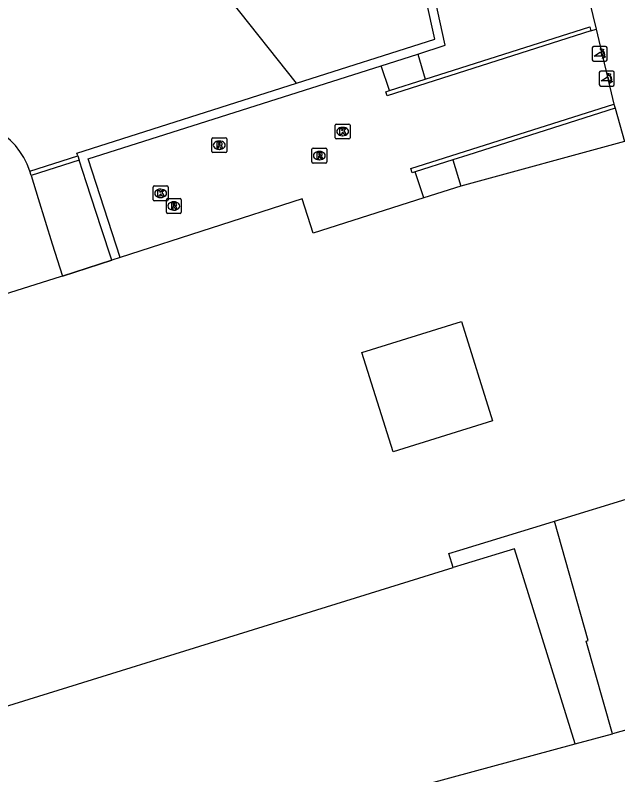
# Model space of a CAD drawing. Extents: x 161087 to 161922, y 382574 to 383873.
# Drawn here: x 161650.7 to 161691.3, y 382812.8 to 382864 of the extents above; entities that cross this region are included whole.
import ezdxf

# ---------------------------------------------------------------- set-up
doc = ezdxf.new("R2010")
doc.units = 0
for name, color, linetype in [('IMGEO_Dek', 7, 'Continuous'), ('IMGEO_Kolk', 7, 'Continuous'), ('IMGEO_Muur', 7, 'Continuous'), ('IMGEO_Pand', 7, 'Continuous'), ('IMGEO_Poller', 7, 'Continuous'), ('IMGEO_Rijbaan_lokaal_open', 7, 'Continuous'), ('IMGEO_Rioolput', 7, 'Continuous'), ('IMGEO_Voetpad_open', 7, 'Continuous'), ('IMGEO_Waterloop', 7, 'Continuous')]:
    doc.layers.add(name, color=color, linetype=linetype)

msp = doc.modelspace()

# ---------------------------------------------------------------- linework, layer by layer
at = {"layer": 'IMGEO_Dek'}
msp.add_lwpolyline([(161651.728, 382853.174), (161652.211, 382851.618), (161653.154, 382848.575), (161653.832, 382846.388), (161657.168, 382847.464), (161656.459, 382849.639), (161655.466, 382852.685), (161654.971, 382854.205)], close=True, dxfattribs=at)
at = {"layer": 'IMGEO_Kolk'}
for p, q in [((161672.221, 382855.708), (161672.221, 382856.56)), ((161672.296, 382856.634), (161673.148, 382856.634)), ((161673.222, 382856.56), (161673.222, 382855.708)), ((161672.709, 382856.414), (161672.734, 382856.414)), ((161673.148, 382855.634), (161672.296, 382855.634)), ((161672.732, 382855.854), (161672.707, 382855.854)), ((161660.029, 382852.472), (161660.881, 382852.472)), ((161659.954, 382851.546), (161659.954, 382852.398)), ((161660.442, 382852.252), (161660.467, 382852.252)), ((161660.955, 382852.398), (161660.955, 382851.546)), ((161660.881, 382851.472), (161660.029, 382851.472)), ((161660.465, 382851.692), (161660.44, 382851.692))]:
    msp.add_line(p, q, dxfattribs=at)
for points in [[(161672.221, 382855.708), (161672.221, 382856.56)], [(161672.296, 382856.634), (161673.148, 382856.634)], [(161673.222, 382856.56), (161673.222, 382855.708)], [(161672.542, 382856.334), (161672.665, 382856.334), (161672.665, 382856.183), (161672.795, 382856.334), (161672.959, 382856.334), (161672.813, 382856.183), (161672.966, 382855.934), (161672.814, 382855.934), (161672.729, 382856.098), (161672.665, 382856.031), (161672.665, 382855.934), (161672.542, 382855.934), (161672.542, 382856.334)], [(161673.148, 382855.634), (161672.296, 382855.634)], [(161660.029, 382852.472), (161660.881, 382852.472)], [(161659.954, 382851.546), (161659.954, 382852.398)], [(161660.275, 382852.172), (161660.398, 382852.172), (161660.398, 382852.021), (161660.528, 382852.172), (161660.692, 382852.172), (161660.546, 382852.021), (161660.699, 382851.772), (161660.547, 382851.772), (161660.462, 382851.936), (161660.398, 382851.869), (161660.398, 382851.772), (161660.275, 382851.772), (161660.275, 382852.172)], [(161660.955, 382852.398), (161660.955, 382851.546)], [(161660.881, 382851.472), (161660.029, 382851.472)]]:
    msp.add_lwpolyline(points, dxfattribs=at)
for centre, start, end in [((161672.298, 382856.558), 91.552, 178.448), ((161672.298, 382856.558), 91.552, 178.448), ((161673.146, 382856.558), 1.552, 88.448), ((161673.146, 382856.558), 1.552, 88.448), ((161672.298, 382855.71), 181.552, 268.448), ((161672.298, 382855.71), 181.552, 268.448), ((161673.146, 382855.71), 271.552, 358.448), ((161673.146, 382855.71), 271.552, 358.448), ((161660.031, 382852.396), 91.552, 178.448), ((161660.031, 382852.396), 91.552, 178.448), ((161660.879, 382852.396), 1.552, 88.448), ((161660.879, 382852.396), 1.552, 88.448), ((161660.031, 382851.548), 181.552, 268.448), ((161660.031, 382851.548), 181.552, 268.448), ((161660.879, 382851.548), 271.552, 358.448), ((161660.879, 382851.548), 271.552, 358.448)]:
    msp.add_arc(centre, 0.0765, start, end, dxfattribs=at)
for centre, major_axis, ratio, start_param, end_param in [((161672.708, 382856.134), (-0.387, 0.002), 0.722429, 4.712389, 7.853982), ((161672.733, 382856.134), (-0.39, 0.002), 0.717154, 1.570796, 4.712389), ((161660.441, 382851.972), (-0.387, 0.002), 0.722429, 4.712389, 7.853982), ((161660.466, 382851.972), (-0.39, 0.002), 0.717154, 1.570796, 4.712389)]:
    msp.add_ellipse(centre, major_axis=major_axis, ratio=ratio, start_param=start_param, end_param=end_param, dxfattribs=at)
at = {"layer": 'IMGEO_Muur'}
for points in [[(161677.784, 382861.355), (161679.623, 382861.949), (161674.102, 382887.212), (161683.406, 382891.702)], [(161669.603, 382859.387), (161678.926, 382862.35), (161677.254, 382870.003), (161673.428, 382887.521)], [(161678.289, 382859.661), (161689.384, 382863.188), (161689.446, 382862.922)], [(161689.446, 382862.922), (161675.717, 382858.544), (161675.635, 382858.802), (161675.883, 382858.896)], [(161675.321, 382860.569), (161677.784, 382861.355)], [(161657.74, 382847.648), (161655.573, 382854.302), (161675.321, 382860.569)], [(161675.883, 382858.896), (161678.289, 382859.661)], [(161654.878, 382854.49), (161654.814, 382854.687), (161669.603, 382859.387)], [(161677.613, 382853.417), (161677.416, 382853.344), (161677.312, 382853.651), (161691.003, 382857.976)], [(161691.085, 382857.708), (161681.15, 382854.555), (161680.153, 382854.225)], [(161691.003, 382857.976), (161691.085, 382857.708)], [(161651.639, 382853.461), (161654.878, 382854.49)], [(161654.878, 382854.49), (161654.971, 382854.205)], [(161654.971, 382854.205), (161651.728, 382853.174)], [(161657.168, 382847.464), (161656.459, 382849.639), (161655.466, 382852.685), (161654.971, 382854.205)], [(161680.153, 382854.225), (161677.613, 382853.417)], [(161651.728, 382853.174), (161651.639, 382853.461)]]:
    msp.add_lwpolyline(points, dxfattribs=at)
at = {"layer": 'IMGEO_Pand'}
for points in [[(161691.725, 382855.466), (161680.693, 382852.454)], [(161680.693, 382852.454), (161678.2, 382851.661)], [(161678.2, 382851.661), (161670.734, 382849.286), (161669.995, 382851.601), (161657.74, 382847.648)], [(161657.168, 382847.464), (161653.832, 382846.388)], [(161657.74, 382847.648), (161657.168, 382847.464)], [(161653.832, 382846.388), (161653.681, 382846.339), (161644.343, 382843.408)], [(161674.026, 382841.242), (161680.721, 382843.342), (161682.82, 382836.647), (161676.125, 382834.548), (161674.026, 382841.242)], [(161686.999, 382829.887), (161697.829, 382833.205)], [(161680.177, 382826.756), (161679.882, 382827.712), (161680.61, 382827.931), (161686.642, 382829.778), (161686.999, 382829.887)], [(161690.898, 382815.569), (161689.124, 382821.802), (161689.278, 382821.844), (161686.999, 382829.887)], [(161688.4, 382814.886), (161684.295, 382828.033), (161680.902, 382826.981), (161680.177, 382826.756)], [(161630.959, 382813.948), (161632.654, 382814.494), (161637.055, 382815.912), (161637.768, 382813.613), (161680.177, 382826.756)], [(161701.984, 382818.641), (161696.767, 382817.195), (161690.898, 382815.569)], [(161635.191, 382800.49), (161641.161, 382802.095), (161653.909, 382805.547), (161653.642, 382806.49), (161658.509, 382808.046), (161658.838, 382806.882), (161688.4, 382814.886)]]:
    msp.add_lwpolyline(points, dxfattribs=at)
at = {"layer": 'IMGEO_Poller'}
for p, q in [((161689.545, 382861.768), (161689.545, 382860.961)), ((161689.545, 382861.768), (161689.545, 382860.961)), ((161690.447, 382861.863), (161689.639, 382861.863)), ((161690.447, 382861.863), (161689.639, 382861.863)), ((161690.541, 382860.961), (161690.541, 382861.768)), ((161690.541, 382860.961), (161690.541, 382861.768)), ((161689.639, 382860.866), (161690.447, 382860.866)), ((161689.639, 382860.866), (161690.447, 382860.866)), ((161690.02, 382860.104), (161690.02, 382859.297)), ((161690.02, 382860.104), (161690.02, 382859.297)), ((161690.922, 382860.199), (161690.114, 382860.199)), ((161690.922, 382860.199), (161690.114, 382860.199)), ((161691.016, 382859.297), (161691.016, 382860.104)), ((161691.016, 382859.297), (161691.016, 382860.104)), ((161690.114, 382859.202), (161690.922, 382859.202)), ((161690.114, 382859.202), (161690.922, 382859.202))]:
    msp.add_line(p, q, dxfattribs=at)
for points in [[(161690.224, 382861.592), (161690.212, 382861.519), (161690.087, 382861.724)], [(161690.087, 382861.724), (161690.318, 382861.658), (161690.247, 382861.626)], [(161690.18, 382861.219), (161689.667, 382861.219), (161690.097, 382861.494)], [(161690.24, 382861.047), (161690.306, 382861.278), (161690.336, 382861.21)], [(161690.372, 382861.183), (161690.444, 382861.172), (161690.24, 382861.047)], [(161690.655, 382859.555), (161690.142, 382859.555), (161690.572, 382859.83)], [(161690.699, 382859.928), (161690.687, 382859.855), (161690.562, 382860.06)], [(161690.562, 382860.06), (161690.793, 382859.994), (161690.722, 382859.962)], [(161690.715, 382859.383), (161690.781, 382859.614), (161690.811, 382859.546)], [(161690.847, 382859.519), (161690.919, 382859.508), (161690.715, 382859.383)]]:
    msp.add_lwpolyline(points, dxfattribs=at)
for centre, radius, start, end in [((161689.639, 382861.768), 0.0946, 90, 180), ((161689.639, 382861.768), 0.0946, 90, 180), ((161689.866, 382861.279), 0.516, 349.3569, 42.2912), ((161690.447, 382861.768), 0.0946, 0, 90), ((161690.447, 382861.768), 0.0946, 0, 90), ((161689.852, 382861.269), 0.332, 351.3247, 42.4854), ((161689.866, 382861.279), 0.476, 351.7527, 41.1691), ((161689.639, 382860.961), 0.0946, 180, 270), ((161689.639, 382860.961), 0.0946, 180, 270), ((161690.447, 382860.961), 0.0946, 270, 0), ((161690.447, 382860.961), 0.0946, 270, 0), ((161690.114, 382860.104), 0.0946, 90, 180), ((161690.114, 382860.104), 0.0946, 90, 180), ((161690.922, 382860.104), 0.0946, 0, 90), ((161690.922, 382860.104), 0.0946, 0, 90), ((161690.327, 382859.605), 0.332, 351.3247, 42.4854), ((161690.341, 382859.615), 0.476, 351.7527, 41.1691), ((161690.341, 382859.615), 0.516, 349.3569, 42.2912), ((161690.114, 382859.297), 0.0946, 180, 270), ((161690.114, 382859.297), 0.0946, 180, 270), ((161690.922, 382859.297), 0.0946, 270, 0), ((161690.922, 382859.297), 0.0946, 270, 0)]:
    msp.add_arc(centre, radius, start, end, dxfattribs=at)
at = {"layer": 'IMGEO_Rijbaan_lokaal_open'}
for points in [[(161688.937, 382866.657), (161689.801, 382863.028)], [(161689.446, 382862.922), (161689.801, 382863.028)], [(161689.801, 382863.028), (161691.003, 382857.976)], [(161677.784, 382861.355), (161678.289, 382859.661)], [(161675.883, 382858.896), (161675.321, 382860.569)], [(161678.2, 382851.661), (161677.613, 382853.417)]]:
    msp.add_lwpolyline(points, dxfattribs=at)
at = {"layer": 'IMGEO_Rioolput'}
for p, q in [((161663.906, 382854.789), (161663.906, 382855.641)), ((161663.981, 382855.715), (161664.833, 382855.715)), ((161664.394, 382855.495), (161664.419, 382855.495)), ((161664.907, 382855.641), (161664.907, 382854.789)), ((161670.728, 382855.012), (161671.58, 382855.012)), ((161664.833, 382854.715), (161663.981, 382854.715)), ((161664.417, 382854.935), (161664.392, 382854.935)), ((161670.653, 382854.086), (161670.653, 382854.938)), ((161671.141, 382854.792), (161671.166, 382854.792)), ((161671.654, 382854.938), (161671.654, 382854.086)), ((161671.58, 382854.012), (161670.728, 382854.012)), ((161671.164, 382854.232), (161671.139, 382854.232)), ((161660.843, 382850.694), (161660.843, 382851.546)), ((161660.918, 382851.62), (161661.77, 382851.62)), ((161661.331, 382851.4), (161661.356, 382851.4)), ((161661.844, 382851.546), (161661.844, 382850.694)), ((161661.77, 382850.62), (161660.918, 382850.62)), ((161661.354, 382850.84), (161661.329, 382850.84))]:
    msp.add_line(p, q, dxfattribs=at)
for points in [[(161663.906, 382854.789), (161663.906, 382855.641)], [(161663.981, 382855.715), (161664.833, 382855.715)], [(161664.907, 382855.641), (161664.907, 382854.789)], [(161664.495, 382855.413), (161664.243, 382855.415), (161664.243, 382855.015)], [(161664.243, 382855.015), (161664.367, 382855.015), (161664.367, 382855.177), (161664.378, 382855.177)], [(161664.421, 382855.334), (161664.367, 382855.334), (161664.367, 382855.253)], [(161664.367, 382855.253), (161664.419, 382855.253)], [(161664.425, 382855.148), (161664.496, 382855.015), (161664.636, 382855.015), (161664.571, 382855.141)], [(161670.728, 382855.012), (161671.58, 382855.012)], [(161664.833, 382854.715), (161663.981, 382854.715)], [(161670.653, 382854.086), (161670.653, 382854.938)], [(161671.242, 382854.71), (161670.99, 382854.712), (161670.99, 382854.312)], [(161670.99, 382854.312), (161671.114, 382854.312), (161671.114, 382854.474), (161671.125, 382854.474)], [(161671.168, 382854.631), (161671.114, 382854.631), (161671.114, 382854.55)], [(161671.114, 382854.55), (161671.166, 382854.55)], [(161671.654, 382854.938), (161671.654, 382854.086)], [(161671.58, 382854.012), (161670.728, 382854.012)], [(161671.172, 382854.445), (161671.243, 382854.312), (161671.383, 382854.312), (161671.318, 382854.438)], [(161660.843, 382850.694), (161660.843, 382851.546)], [(161660.918, 382851.62), (161661.77, 382851.62)], [(161661.844, 382851.546), (161661.844, 382850.694)], [(161661.432, 382851.318), (161661.18, 382851.32), (161661.18, 382850.92)], [(161661.18, 382850.92), (161661.304, 382850.92), (161661.304, 382851.082), (161661.315, 382851.082)], [(161661.358, 382851.239), (161661.304, 382851.239), (161661.304, 382851.158)], [(161661.304, 382851.158), (161661.356, 382851.158)], [(161661.362, 382851.053), (161661.433, 382850.92), (161661.573, 382850.92), (161661.508, 382851.046)], [(161661.77, 382850.62), (161660.918, 382850.62)]]:
    msp.add_lwpolyline(points, dxfattribs=at)
for centre, radius, start, end in [((161663.983, 382855.639), 0.0765, 91.552, 178.448), ((161663.983, 382855.639), 0.0765, 91.552, 178.448), ((161664.831, 382855.639), 0.0765, 1.552, 88.448), ((161664.831, 382855.639), 0.0765, 1.552, 88.448), ((161664.377, 382855.124), 0.0533, 26.0293, 88.6989), ((161664.403, 382855.442), 0.19, 274.7715, 282.9687), ((161664.427, 382855.238), 0.0964, 77.0061, 93.1865), ((161664.441, 382855.295), 0.0378, 276.6634, 79.6772), ((161664.494, 382855.303), 0.109, 350.3612, 89.416), ((161664.492, 382855.303), 0.112, 277.5842, 350.9817), ((161664.476, 382855.088), 0.108, 29.5134, 73.7905), ((161670.73, 382854.936), 0.0765, 91.552, 178.448), ((161670.73, 382854.936), 0.0765, 91.552, 178.448), ((161671.578, 382854.936), 0.0765, 1.552, 88.448), ((161671.578, 382854.936), 0.0765, 1.552, 88.448), ((161663.983, 382854.791), 0.0765, 181.552, 268.448), ((161663.983, 382854.791), 0.0765, 181.552, 268.448), ((161664.831, 382854.791), 0.0765, 271.552, 358.448), ((161664.831, 382854.791), 0.0765, 271.552, 358.448), ((161671.124, 382854.421), 0.0533, 26.0293, 88.6989), ((161671.15, 382854.739), 0.19, 274.7715, 282.9687), ((161671.174, 382854.535), 0.0964, 77.0061, 93.1865), ((161671.188, 382854.592), 0.0378, 276.6634, 79.6772), ((161671.241, 382854.6), 0.109, 350.3612, 89.416), ((161671.239, 382854.6), 0.112, 277.5842, 350.9817), ((161671.223, 382854.385), 0.108, 29.5134, 73.7905), ((161670.73, 382854.088), 0.0765, 181.552, 268.448), ((161670.73, 382854.088), 0.0765, 181.552, 268.448), ((161671.578, 382854.088), 0.0765, 271.552, 358.448), ((161671.578, 382854.088), 0.0765, 271.552, 358.448), ((161660.92, 382851.544), 0.0765, 91.552, 178.448), ((161660.92, 382851.544), 0.0765, 91.552, 178.448), ((161661.768, 382851.544), 0.0765, 1.552, 88.448), ((161661.768, 382851.544), 0.0765, 1.552, 88.448), ((161661.314, 382851.029), 0.0533, 26.0293, 88.6989), ((161661.34, 382851.347), 0.19, 274.7715, 282.9687), ((161661.364, 382851.143), 0.0964, 77.0061, 93.1865), ((161661.378, 382851.2), 0.0378, 276.6634, 79.6772), ((161661.431, 382851.208), 0.109, 350.3612, 89.416), ((161661.429, 382851.208), 0.112, 277.5842, 350.9817), ((161661.413, 382850.993), 0.108, 29.5134, 73.7905), ((161660.92, 382850.696), 0.0765, 181.552, 268.448), ((161660.92, 382850.696), 0.0765, 181.552, 268.448), ((161661.768, 382850.696), 0.0765, 271.552, 358.448), ((161661.768, 382850.696), 0.0765, 271.552, 358.448)]:
    msp.add_arc(centre, radius, start, end, dxfattribs=at)
for centre, major_axis, ratio, start_param, end_param in [((161664.393, 382855.215), (-0.387, 0.002), 0.722429, 4.712389, 7.853982), ((161664.418, 382855.215), (-0.39, 0.002), 0.717154, 1.570796, 4.712389), ((161671.14, 382854.512), (-0.387, 0.002), 0.722429, 4.712389, 7.853982), ((161671.165, 382854.512), (-0.39, 0.002), 0.717154, 1.570796, 4.712389), ((161661.33, 382851.12), (-0.387, 0.002), 0.722429, 4.712389, 7.853982), ((161661.355, 382851.12), (-0.39, 0.002), 0.717154, 1.570796, 4.712389)]:
    msp.add_ellipse(centre, major_axis=major_axis, ratio=ratio, start_param=start_param, end_param=end_param, dxfattribs=at)
at = {"layer": 'IMGEO_Voetpad_open'}
for points in [[(161691.085, 382857.708), (161691.725, 382855.466)], [(161655.466, 382852.685), (161654.971, 382854.205), (161651.728, 382853.174), (161652.211, 382851.618), (161653.154, 382848.575), (161653.832, 382846.388), (161657.168, 382847.464), (161656.459, 382849.639), (161655.466, 382852.685)], [(161680.153, 382854.225), (161680.693, 382852.454)], [(161651.728, 382853.174), (161652.211, 382851.618), (161653.154, 382848.575), (161653.832, 382846.388)], [(161688.4, 382814.886), (161690.898, 382815.569)]]:
    msp.add_lwpolyline(points, dxfattribs=at)
msp.add_arc((161646.866, 382851.931), 5.012, 17.7713, 196.2568, dxfattribs=at)
at = {"layer": 'IMGEO_Waterloop'}
msp.add_lwpolyline([(161669.603, 382859.387), (161665.188, 382864.958), (161662.538, 382867.855), (161658.474, 382872.249)], dxfattribs=at)

doc.saveas('drawing.dxf')
